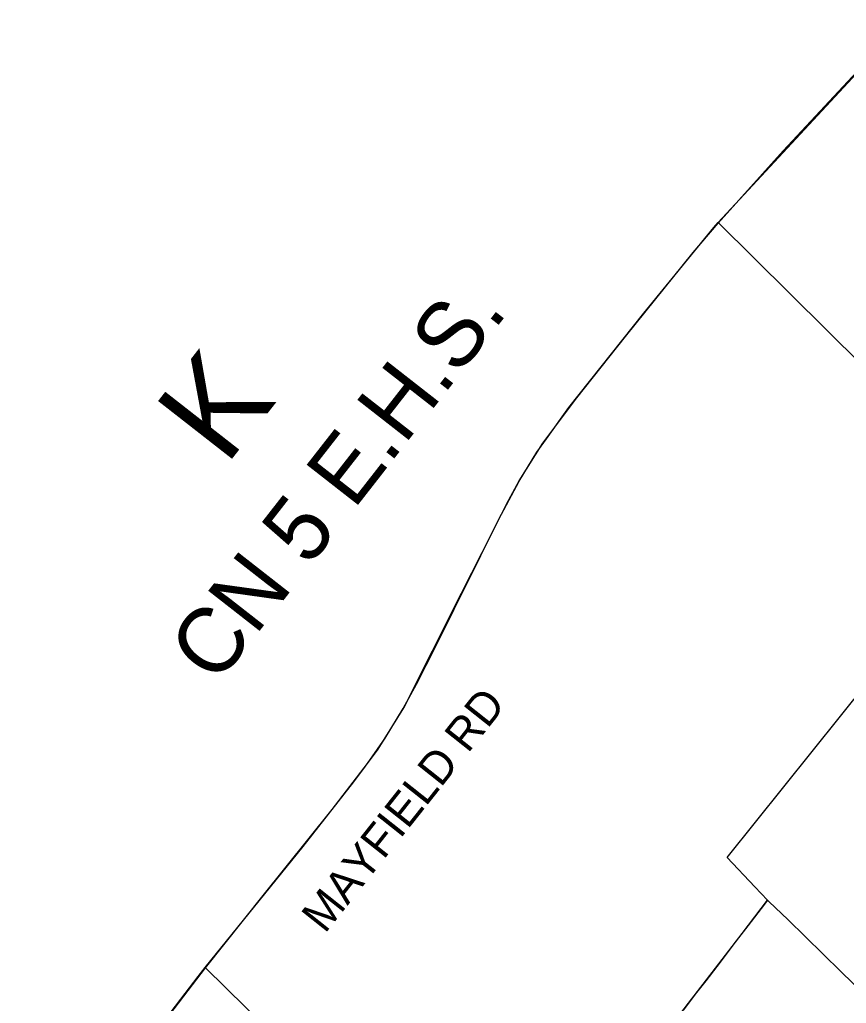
# Model space of a CAD drawing. Extents: x 586326 to 623965, y 4819854 to 4857850.
# Drawn here: x 597753 to 599021, y 4847238 to 4848747 of the extents above; entities that cross this region are included whole.
import ezdxf

# ---------------------------------------------------------------- set-up
doc = ezdxf.new("R2010")
doc.units = 0
for name, color, linetype in [('Grid Lbls', 7, 'Continuous'), ('Lots_Concessions', 7, 'Continuous'), ('Major Rds and Hwys', 7, 'Continuous'), ('Major Rds Lbls', 7, 'Continuous'), ('Municipal Bdry', 7, 'Continuous'), ('Park Outlines', 7, 'Continuous')]:
    doc.layers.add(name, color=color, linetype=linetype)

msp = doc.modelspace()

# ---------------------------------------------------------------- linework, layer by layer
at = {"layer": 'Lots_Concessions'}
for p, q in [((598838, 4847461.8), (599268.4, 4847999.5)), ((598880.4, 4847417), (598838, 4847461.8)), ((598899.9, 4847396.5), (598880.4, 4847417)), ((598860.9, 4847345.7), (598899.9, 4847396.5)), ((598819.8, 4847292.2), (598860.9, 4847345.7)), ((598778.7, 4847238.8), (598819.8, 4847292.2)), ((598737.9, 4847185.8), (598778.7, 4847238.8))]:
    msp.add_line(p, q, dxfattribs=at)
at = {"layer": 'Major Rds and Hwys'}
for points in [[(598823.8, 4848435.7), (599288.1, 4848936.4), (599407.3, 4849065), (599753.4, 4849433.8)], [(598430.2, 4847867.4), (598446, 4847898.6), (598461.9, 4847929.8), (598487.4, 4847980.9), (598518.9, 4848039.3), (598545.7, 4848083.7), (598560.5, 4848104.3), (598594.9, 4848152.3), (598710.1, 4848296.9), (598817.6, 4848428.1), (598823.8, 4848435.7)], [(599711.5, 4847557.3), (599266.8, 4847997.4), (598823.8, 4848435.7)], [(598037.2, 4847293.5), (598187.3, 4847479), (598265.3, 4847578.3), (598302.4, 4847628.1), (598342, 4847691.8), (598430.2, 4847867.4)], [(597752.5, 4846921.5), (597754.4, 4846924), (597780.8, 4846958.4), (598026.6, 4847279.7), (598037.2, 4847293.5)], [(598319.8, 4847015.3), (598037.2, 4847293.5)]]:
    msp.add_lwpolyline(points, dxfattribs=at)
at = {"layer": 'Municipal Bdry'}
for p, q in [((599051, 4848682.3), (598923.7, 4848546)), ((598923.7, 4848546), (598824, 4848435)), ((598785.7, 4848389.7), (598824, 4848435)), ((598681.7, 4848261), (598785.7, 4848389.7)), ((598607.3, 4848167), (598681.7, 4848261)), ((598555.3, 4848097.7), (598607.3, 4848167)), ((598519, 4848039.7), (598555.3, 4848097.7)), ((598499.3, 4848004), (598519, 4848039.7)), ((598460, 4847925.3), (598499.3, 4848004)), ((598419, 4847843), (598460, 4847925.3)), ((598390.7, 4847786.3), (598419, 4847843)), ((598361.3, 4847727.7), (598390.7, 4847786.3)), ((598341, 4847690.3), (598361.3, 4847727.7)), ((598313.3, 4847645.3), (598341, 4847690.3)), ((598286.3, 4847606.3), (598313.3, 4847645.3)), ((598231.7, 4847535.7), (598286.3, 4847606.3)), ((598126, 4847404), (598231.7, 4847535.7)), ((598037.7, 4847293), (598126, 4847404)), ((597806.7, 4846992.3), (598037.7, 4847293))]:
    msp.add_line(p, q, dxfattribs=at)
at = {"layer": 'Park Outlines'}
msp.add_lwpolyline([(599106.1, 4847195.8), (599012.4, 4847287.4), (598930.8, 4847366.8), (598902.5, 4847393.9), (598901.7, 4847394.6), (598900.7, 4847395.6), (598899.8, 4847396.5), (598893.8, 4847388.6), (598890, 4847383.7), (598869.6, 4847357.2), (598848.3, 4847329.4), (598827, 4847301.7), (598805, 4847273), (598790.9, 4847254.8), (598770.2, 4847227.8)], dxfattribs=at)

# ---------------------------------------------------------------- texts
at = {"layer": 'Grid Lbls'}
msp.add_text('K', height=144, rotation=52, dxfattribs=at).set_placement((598068.6, 4848061))
at = {"layer": 'Lots_Concessions'}
msp.add_text('CN 5 E.H.S.', height=100, rotation=52, dxfattribs=at).set_placement((598054.4, 4847724.8))
at = {"layer": 'Major Rds Lbls'}
msp.add_text('MAYFIELD RD', height=49.998, rotation=51.5842, dxfattribs=at).set_placement((598220.7, 4847344.1))

doc.saveas('drawing.dxf')
